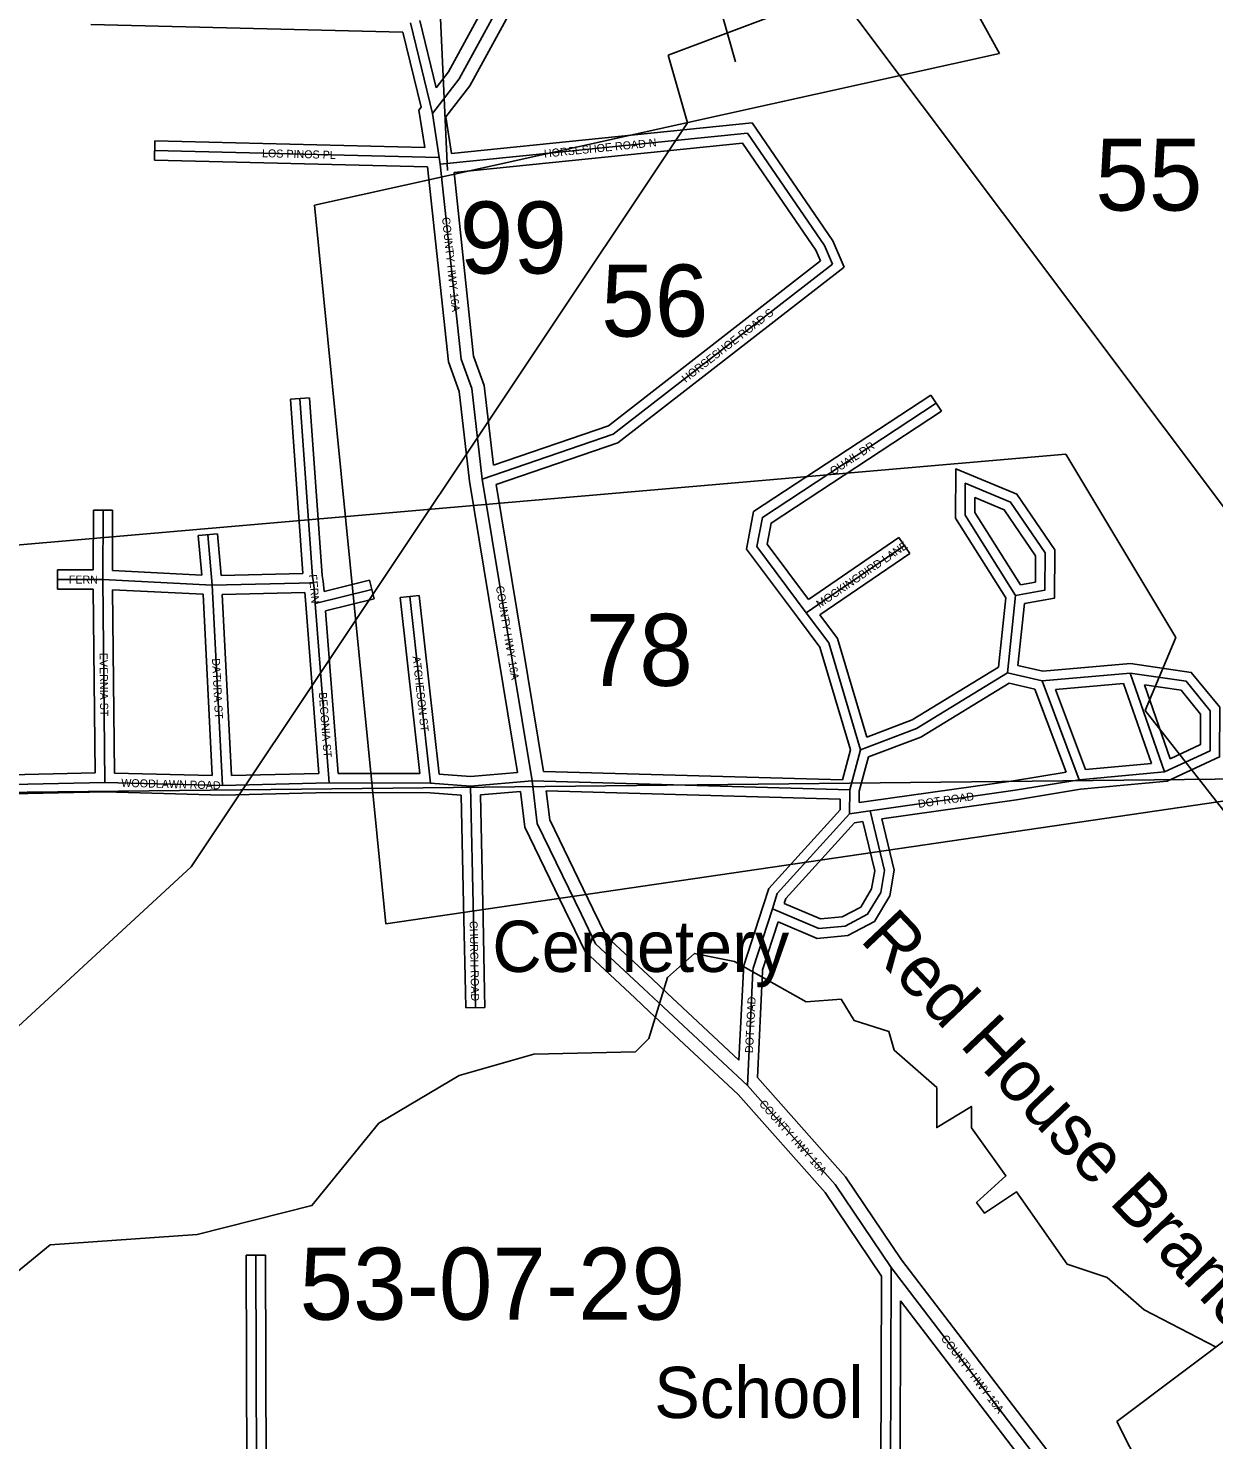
# Model space of a CAD drawing. Extents: x 418523 to 616617, y 1878279 to 2196743.
# Drawn here: x 545635 to 549338, y 2033030 to 2037441 of the extents above; entities that cross this region are included whole.
import ezdxf

# ---------------------------------------------------------------- set-up
doc = ezdxf.new("R2010")
doc.units = 0
for name, color, linetype in [('Level 1', 7, 'Continuous'), ('Level 2', 7, 'Continuous'), ('Level 22', 7, 'Continuous'), ('Level 23', 7, 'Continuous'), ('Level 31', 7, 'Continuous'), ('Level 32', 7, 'Continuous'), ('Level 34', 7, 'Continuous'), ('Level 41', 7, 'Continuous'), ('Level 5', 7, 'Continuous'), ('Level 57', 7, 'Continuous')]:
    doc.layers.add(name, color=color, linetype=linetype)

msp = doc.modelspace()

# ---------------------------------------------------------------- linework, layer by layer
at = {"layer": 'Level 1'}
for p, q in [((546818.834, 2039767.856), (546944.39, 2036995.803)), ((548286.805, 2038056.156), (548668.945, 2037361.342)), ((548161.191, 2037555.338), (547633.684, 2037356.738)), ((547778.104, 2037570.89), (547843.511, 2037336.103)), ((548161.191, 2037555.338), (549996.39, 2035106.016)), ((548668.945, 2037361.342), (546528.75, 2036887.402)), ((547633.684, 2037356.738), (547694.054, 2037145.455)), ((547694.054, 2037145.455), (546144.25, 2034820.104)), ((546528.75, 2036887.402), (546751.924, 2034642.191)), ((540092.245, 2035349.4), (548875.54, 2036109.599)), ((548875.54, 2036109.599), (549219.635, 2035536.946)), ((549219.635, 2035536.946), (549123.839, 2035308.551)), ((549123.839, 2035308.551), (549765.87, 2034487.7)), ((541676.076, 2035011.241), (549860.066, 2035100.077)), ((546751.924, 2034642.191), (549872.472, 2035100.617)), ((546144.25, 2034820.104), (542516.815, 2031481.043)), ((549840.287, 2033694.563), (549035.221, 2033087.195)), ((549035.221, 2033087.195), (549337.359, 2032492.483))]:
    msp.add_line(p, q, dxfattribs=at)
at = {"layer": 'Level 22'}
for p, q in [((546918.721, 2037036.611), (546897.276, 2037174.141)), ((546921.826, 2037015.51), (546918.721, 2037036.611)), ((547208.453, 2035089.045), (547052.56, 2036031.404)), ((547603, 2034396.906), (547556.88, 2034440.319)), ((547880.997, 2034136.786), (547603, 2034396.906))]:
    msp.add_line(p, q, dxfattribs=at)
for points in [[(546897.276, 2037174.141), (546980.906, 2037282.263), (547148.438, 2037590.15), (547533.113, 2037955.941)], [(547052.56, 2036031.404), (547020.147, 2036315.16), (546986.844, 2036406.903), (546921.826, 2037015.51)], [(547362.748, 2034671.825), (547224.845, 2034955.531), (547208.453, 2035089.045)], [(547556.88, 2034440.319), (547407.141, 2034580.049), (547362.748, 2034671.825)], [(548329.789, 2033568.868), (548155.37, 2033827.586), (547880.997, 2034136.786)], [(549476.051, 2031981.741), (549069.21, 2032608.071), (548828.085, 2032917.167), (548329.789, 2033568.868)]]:
    msp.add_lwpolyline(points, dxfattribs=at)
at = {"layer": 'Level 23'}
for p, q in [((546855.1, 2037184.991), (546861.691, 2037193.512)), ((546873.384, 2037067.74), (546855.1, 2037184.991)), ((546957.233, 2037049.265), (546939.453, 2037163.288)), ((547163.555, 2035115.367), (547012.933, 2036025.866)), ((547244.199, 2035118.06), (547095.89, 2036014.574)), ((547630.418, 2034426.033), (547584.297, 2034469.446)), ((547854.838, 2034216.044), (547630.33, 2034426.114)), ((547575.584, 2034367.778), (547529.463, 2034411.191)), ((547852.312, 2034108.847), (547575.671, 2034367.697))]:
    msp.add_line(p, q, dxfattribs=at)
for points in [[(546908.673, 2037254.256), (546947.303, 2037304.2), (547116.31, 2037614.8), (547439.49, 2037922.112)], [(546939.453, 2037163.289), (547014.509, 2037260.327), (547180.565, 2037565.501), (547551.951, 2037918.655)], [(547012.933, 2036025.866), (546980.94, 2036305.939), (546947.585, 2036397.822), (546882.455, 2037007.496)], [(547087.814, 2036075.244), (547059.355, 2036324.381), (547026.102, 2036415.984), (546964.81, 2036989.724)], [(547326.772, 2034654.338), (547185.954, 2034944.041), (547172.224, 2035055.883)], [(547398.725, 2034689.311), (547263.735, 2034967.022), (547252.59, 2035057.801)], [(547584.17, 2034469.564), (547439.896, 2034604.195), (547398.758, 2034689.242)], [(547529.463, 2034411.191), (547374.385, 2034555.903), (547326.739, 2034654.407)], [(548362.29, 2033592.217), (548187.052, 2033852.148), (547912.26, 2034161.824)], [(548299.719, 2033541.913), (548123.686, 2033803.023), (547852.311, 2034108.846)], [(549507.815, 2032006.272), (549101.813, 2032631.311), (548859.743, 2032941.618), (548362.29, 2033592.217)], [(549409.4, 2032010.919), (549036.608, 2032584.831), (548796.425, 2032892.716), (548359.519, 2033464.131)]]:
    msp.add_lwpolyline(points, dxfattribs=at)
at = {"layer": 'Level 31'}
for p, q in [((546897.276, 2037174.141), (546828.437, 2037457.279)), ((546918.721, 2037036.611), (546029.648, 2037058.559)), ((546483.455, 2036284.039), (546522.965, 2035727.149)), ((545867.856, 2035717.85), (545868.51, 2035934.592)), ((548718.955, 2035668.612), (548561.307, 2035918.915)), ((546209.599, 2035700.453), (546195.819, 2035857.962)), ((548064.665, 2035614.541), (548371.283, 2035824.196)), ((545867.856, 2035717.85), (545726.262, 2035718.278)), ((546209.599, 2035700.453), (545867.856, 2035717.85)), ((545874.499, 2035084.325), (545867.856, 2035717.85)), ((546526.391, 2035707.864), (546209.599, 2035700.453)), ((546241.296, 2035074.854), (546209.599, 2035700.453)), ((546522.965, 2035727.149), (546526.391, 2035707.864)), ((546527.922, 2035690.041), (546526.391, 2035707.864)), ((546531.582, 2035643.116), (546527.922, 2035690.041)), ((546531.582, 2035643.116), (546707.839, 2035687.318)), ((546891.656, 2035081.628), (546826.56, 2035665.141)), ((548693.22, 2035426.851), (548718.955, 2035668.612)), ((546574.884, 2035082.579), (546531.582, 2035643.116)), ((548801.48, 2035401.439), (548693.22, 2035426.851)), ((548801.48, 2035401.439), (549076.827, 2035425.723)), ((548917.464, 2035092.711), (548801.48, 2035401.439)), ((549184.26, 2035117.02), (549076.827, 2035425.723)), ((548200.51, 2035061.367), (548234.14, 2035186.368)), ((541681.064, 2034995.779), (545874.499, 2035084.325)), ((546241.296, 2035074.854), (545874.499, 2035084.325)), ((546241.296, 2035074.854), (546574.884, 2035082.579)), ((546891.656, 2035081.628), (546574.884, 2035082.579)), ((547016.755, 2035072.889), (546891.656, 2035081.628)), ((547016.755, 2035072.889), (547208.453, 2035089.045)), ((548200.51, 2035061.367), (547208.453, 2035089.045)), ((548717.166, 2035059.842), (548917.464, 2035092.711)), ((548917.464, 2035092.711), (549184.26, 2035117.02)), ((547025.654, 2034657.921), (547016.755, 2035072.889)), ((548200.51, 2035061.367), (548200.289, 2034986.453)), ((548264.305, 2034995.719), (548717.166, 2035059.842)), ((548200.289, 2034986.453), (548264.305, 2034995.719)), ((547030.36, 2034430.616), (547025.654, 2034657.921)), ((547880.997, 2034136.786), (547898.531, 2034495.308)), ((547031.479, 2034380.791), (547030.36, 2034430.616)), ((546350.133, 2032181.935), (546345.86, 2033607.514)), ((548327.475, 2032676.806), (548329.789, 2033568.868))]:
    msp.add_line(p, q, dxfattribs=at)
for points in [[(548146.442, 2036703.838), (548121.591, 2036762.099), (547880.941, 2037113.021), (546921.826, 2037015.51)], [(547052.56, 2036031.404), (547461.609, 2036172.012), (548146.442, 2036703.838)], [(548064.665, 2035614.541), (547910.692, 2035820.831), (547927.752, 2035912.424), (548470.476, 2036269.392)], [(548561.307, 2035918.915), (548561.601, 2036018.921), (548703.024, 2035960.318), (548810.891, 2035801.442), (548810.55, 2035685.071), (548718.955, 2035668.612)], [(548234.14, 2035186.368), (548135.026, 2035520.142), (548064.665, 2035614.541)], [(548234.14, 2035186.368), (548409.195, 2035252.401), (548693.22, 2035426.851)], [(549184.26, 2035117.02), (549326.051, 2035183.155), (549326.416, 2035308.256), (549251.61, 2035400.117), (549076.827, 2035425.723)], [(547958.977, 2034689.326), (548104.195, 2034627.436), (548185.946, 2034634.831), (548256.381, 2034672.081), (548297.448, 2034740.692), (548309.371, 2034809.39), (548264.305, 2034995.719)], [(547958.977, 2034689.326), (547974.323, 2034736.921), (548200.289, 2034986.453)], [(547898.531, 2034495.308), (547898.873, 2034503.672), (547958.977, 2034689.326)]]:
    msp.add_lwpolyline(points, dxfattribs=at)
at = {"layer": 'Level 32'}
for p, q in [((546908.673, 2037254.256), (546857.589, 2037464.366)), ((546804.716, 2037427.859), (545830.622, 2037452.11)), ((546861.691, 2037193.512), (546804.715, 2037427.859)), ((546028.908, 2037028.566), (546030.388, 2037088.551)), ((546873.384, 2037067.74), (546030.388, 2037088.551)), ((546882.455, 2037007.496), (546028.908, 2037028.566)), ((546513.381, 2036286.161), (546453.53, 2036281.915)), ((546453.53, 2036281.915), (546492.185, 2035737.073)), ((546513.381, 2036286.161), (546552.779, 2035730.844)), ((548453.99, 2036294.456), (548486.962, 2036244.327)), ((545837.948, 2035747.94), (545838.51, 2035934.682)), ((545838.51, 2035934.682), (545898.511, 2035934.501)), ((545897.945, 2035746.356), (545898.511, 2035934.501)), ((548733.56, 2035701.717), (548591.333, 2035927.534)), ((548688.022, 2035661.434), (548531.282, 2035910.294)), ((546165.932, 2035855.347), (546225.706, 2035860.576)), ((546176.71, 2035732.166), (546165.932, 2035855.347)), ((546237.035, 2035731.103), (546225.706, 2035860.576)), ((548071.492, 2035655.551), (548354.35, 2035848.96)), ((548354.35, 2035848.96), (548388.217, 2035799.43)), ((548107.396, 2035607.413), (548388.217, 2035799.43)), ((545726.171, 2035688.277), (545726.353, 2035748.278)), ((545837.948, 2035747.94), (545726.353, 2035748.278)), ((546176.71, 2035732.166), (545897.945, 2035746.356)), ((546492.185, 2035737.073), (546237.034, 2035731.103)), ((546552.779, 2035730.844), (546556.167, 2035711.779)), ((546557.813, 2035692.606), (546556.168, 2035711.78)), ((546558.731, 2035680.853), (546700.541, 2035716.417)), ((546700.541, 2035716.417), (546715.136, 2035658.218)), ((545838.169, 2035687.937), (545726.171, 2035688.277)), ((545844.19, 2035113.691), (545838.168, 2035687.937)), ((546181.009, 2035671.868), (545898.191, 2035686.265)), ((545904.195, 2035113.567), (545898.191, 2035686.265)), ((546209.696, 2035105.679), (546181.01, 2035671.868)), ((546498.83, 2035677.21), (546241.122, 2035671.18)), ((546269.782, 2035105.521), (546241.122, 2035671.181)), ((546501.672, 2035640.783), (546498.83, 2035677.21)), ((546558.731, 2035680.853), (546557.832, 2035692.372)), ((546563.445, 2035620.176), (546715.136, 2035658.218)), ((546796.745, 2035661.816), (546856.377, 2035668.467)), ((546858.111, 2035111.729), (546796.745, 2035661.816)), ((546918.7, 2035109.811), (546856.377, 2035668.467)), ((548664.95, 2035444.694), (548688.022, 2035661.434)), ((546542.534, 2035111.837), (546501.67, 2035640.805)), ((546602.664, 2035112.496), (546563.445, 2035620.176)), ((548725.855, 2035450.006), (548746.406, 2035643.063)), ((548803.645, 2035431.746), (548725.855, 2035450.006)), ((548803.645, 2035431.746), (549077.695, 2035455.915)), ((548779.031, 2035375.891), (548698.395, 2035394.819)), ((548843.453, 2035375.023), (549056.178, 2035393.783)), ((549143.309, 2035143.413), (549056.177, 2035393.783)), ((549201.679, 2035158.246), (549121.42, 2035388.868)), ((548876.52, 2035116.393), (548779.03, 2035375.892)), ((548937.509, 2035124.661), (548843.453, 2035375.022)), ((548177.689, 2035092.016), (548202.965, 2035185.965)), ((548230.5, 2035057.358), (548259.116, 2035163.725)), ((548937.509, 2035124.661), (549143.309, 2035143.413)), ((541710.88, 2035026.415), (545844.19, 2035113.691)), ((546209.695, 2035105.679), (545904.195, 2035113.567)), ((546269.782, 2035105.521), (546542.534, 2035111.837)), ((546858.112, 2035111.728), (546602.664, 2035112.495)), ((547016.541, 2035102.977), (546918.7, 2035109.812)), ((547016.541, 2035102.976), (547163.555, 2035115.367)), ((548177.689, 2035092.016), (547244.199, 2035118.059)), ((548260.1, 2035025.423), (548712.635, 2035089.5)), ((548712.634, 2035089.5), (548876.52, 2035116.392)), ((548921.26, 2035062.931), (549192.197, 2035087.618)), ((541682.04, 2034965.791), (545874.43, 2035054.316)), ((546241.257, 2035044.844), (545874.43, 2035054.316)), ((546241.257, 2035044.843), (546575.187, 2035052.576)), ((546890.565, 2035051.63), (546575.186, 2035052.576)), ((546987.35, 2035044.869), (546890.565, 2035051.63)), ((546995.66, 2034657.277), (546987.35, 2035044.868)), ((547047.355, 2035045.361), (547172.224, 2035055.884)), ((547055.648, 2034658.564), (547047.355, 2035045.361)), ((548170.424, 2035032.194), (547252.59, 2035057.801)), ((548230.5, 2035057.358), (548230.392, 2035021.124)), ((548721.7, 2035030.184), (548921.26, 2035062.931)), ((548170.424, 2035032.193), (548170.324, 2034998.055)), ((548230.393, 2035021.123), (548260.008, 2035025.41)), ((548301.235, 2034970.647), (548721.7, 2035030.184)), ((548215.277, 2034958.309), (548241.568, 2034962.114)), ((547000.366, 2034429.995), (546995.66, 2034657.3)), ((547060.355, 2034431.236), (547055.649, 2034658.541)), ((547854.839, 2034216.045), (547868.567, 2034496.774)), ((547912.259, 2034161.823), (547928.496, 2034493.842)), ((547001.487, 2034380.117), (547000.368, 2034429.942)), ((547061.472, 2034381.464), (547060.354, 2034431.289)), ((547001.487, 2034380.117), (547061.472, 2034381.464)), ((546315.86, 2033607.424), (546375.86, 2033607.604)), ((546320.135, 2032181.572), (546315.86, 2033607.424)), ((546379.993, 2032229.024), (546375.86, 2033607.604)), ((548297.549, 2032705.269), (548299.72, 2033541.913)), ((548357.48, 2032678.132), (548359.519, 2033464.131))]:
    msp.add_line(p, q, dxfattribs=at)
for points in [[(548183.115, 2036694.331), (548148.017, 2036776.609), (547895.616, 2037144.669), (546957.233, 2037049.265)], [(548109.772, 2036713.344), (548095.165, 2036747.588), (547866.267, 2037081.374), (546964.81, 2036989.724)], [(547087.814, 2036075.244), (547447.144, 2036198.764), (548109.771, 2036713.344)], [(547095.89, 2036014.574), (547476.074, 2036145.261), (548183.115, 2036694.331)], [(548040.624, 2035596.596), (547878.793, 2035813.412), (547900.597, 2035930.471), (548453.99, 2036294.456)], [(548071.492, 2035655.551), (547942.59, 2035828.25), (547954.907, 2035894.376), (548486.962, 2036244.327)], [(548531.282, 2035910.294), (548531.732, 2036063.773), (548722.801, 2035984.597), (548840.92, 2035810.625), (548840.476, 2035659.968), (548746.406, 2035643.063)], [(548591.333, 2035927.534), (548591.47, 2035974.07), (548683.246, 2035936.039), (548780.864, 2035792.261), (548780.622, 2035710.175), (548733.56, 2035701.716)], [(548202.965, 2035185.965), (548107.785, 2035506.49), (548040.612, 2035596.611)], [(548253.722, 2035225.818), (548162.268, 2035533.795), (548107.396, 2035607.412)], [(548253.722, 2035225.818), (548395.93, 2035279.462), (548664.95, 2035444.694)], [(549192.197, 2035087.618), (549355.996, 2035164.018), (549356.449, 2035318.886), (549267.505, 2035428.11), (549077.695, 2035455.915)], [(548259.117, 2035163.725), (548422.458, 2035225.341), (548698.394, 2035394.819)], [(549201.679, 2035158.246), (549296.105, 2035202.291), (549296.384, 2035297.624), (549235.715, 2035372.125), (549121.419, 2035388.869)], [(547930.424, 2034698.533), (547947.751, 2034752.272), (548170.323, 2034998.055)], [(547977.41, 2034648.858), (548099.38, 2034596.877), (548194.648, 2034605.496), (548277.818, 2034649.48), (548326.053, 2034730.068), (548339.995, 2034810.391), (548301.235, 2034970.647)], [(547995.936, 2034706.186), (548109.012, 2034657.996), (548177.245, 2034664.168), (548234.944, 2034694.682), (548268.843, 2034751.316), (548278.748, 2034808.387), (548241.568, 2034962.114)], [(547995.936, 2034706.186), (548000.895, 2034721.569), (548215.277, 2034958.309)], [(547868.567, 2034496.774), (547869.065, 2034509.002), (547930.435, 2034698.566)], [(547928.507, 2034494.085), (547928.681, 2034498.341), (547977.41, 2034648.858)]]:
    msp.add_lwpolyline(points, dxfattribs=at)
at = {"layer": 'Level 5'}
msp.add_lwpolyline([(545511.23, 2033481.691), (545703.462, 2033639.457), (546162.092, 2033671.333), (546520.849, 2033761.89), (546730.07, 2034019.628), (546980.652, 2034168.865), (547214.297, 2034234.799), (547531.084, 2034242.122), (547572.925, 2034283.674), (547631.902, 2034475.219), (547715.493, 2034549.981), (547840.436, 2034524.542), (548065.134, 2034398.782), (548173.536, 2034406.764), (548214.988, 2034339.932), (548323.261, 2034306.233), (548339.743, 2034247.842), (548472.768, 2034130.681), (548472.34, 2034005.638), (548580.941, 2034072.001), (548580.713, 2034005.309), (548688.598, 2033854.896), (548596.637, 2033771.824), (548621.549, 2033738.413), (548721.78, 2033804.776), (548879.447, 2033579.172), (549004.36, 2033537.093), (549120.745, 2033436.672), (549345.473, 2033319.242)], dxfattribs=at)

# ---------------------------------------------------------------- texts
at = {"layer": 'Level 2'}
for s, p in [('55', (548967.604, 2036870.988)), ('99', (546982.53, 2036674.146)), ('56', (547424.308, 2036477.333)), ('78', (547375.99, 2035385.882)), ('53-07-29', (546482.314, 2033405.541))]:
    msp.add_text(s, height=225, dxfattribs=at).set_placement(p)
at = {"layer": 'Level 34'}
for s, rotation, p in [('HORSESHOE ROAD N', 5.804592, (547247.071, 2037036.015)), ('LOS PINOS PL', 358.585239, (546364.774, 2037037.785)), ('COUNTY HWY 16A', 276.096872, (546927.045, 2036849.01)), ('HORSESHOE ROAD S', 37.8313, (547688.18, 2036332.141)), ('QUAIL DR', 33.333497, (548149.142, 2036043.081)), ('MOCKINGBIRD LANE', 34.362211, (548106.86, 2035628.253)), ('FERN', 359.826028, (545761.588, 2035705.671)), ('FERN', 274.906419, (546511.671, 2035733.187)), ('COUNTY HWY 16A', 279.392231, (547095.339, 2035696.231)), ('EVERNIA ST', 270.599647, (545857.754, 2035489.298)), ('ATCHESON ST', 276.364381, (546834.902, 2035477.645)), ('DATURA ST', 272.899475, (546208.685, 2035471.48)), ('BEGONIA ST', 274.416292, (546542.331, 2035364.826)), ('WOODLAWN ROAD', 358.520231, (545925.335, 2035070.51)), ('DOT ROAD', 8.058636, (548415.773, 2035004.543)), ('CHURCH ROAD', 271.185261, (547013.292, 2034651.232)), ('DOT ROAD', 87.199069, (547898.463, 2034238.049)), ('COUNTY HWY 16A', 311.583611, (547915.965, 2034078.55)), ('COUNTY HWY 16A', 307.400936, (548484.02, 2033346.581))]:
    msp.add_text(s, height=25, rotation=rotation, dxfattribs=at).set_placement(p)
at = {"layer": 'Level 41'}
msp.add_text('Red House Branch', height=160, rotation=313.505772, dxfattribs=at).set_placement((548229.669, 2034590.727))
at = {"layer": 'Level 57'}
for s, p in [('Cemetery', (547084.28, 2034492.088)), ('School', (547589.918, 2033098.306))]:
    msp.add_text(s, height=160, dxfattribs=at).set_placement(p)

doc.saveas('drawing.dxf')
